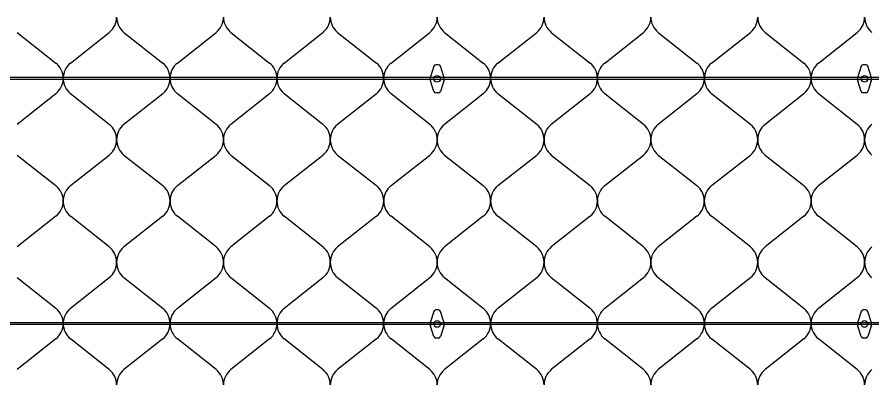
# Model space of a CAD drawing. Extents: x 638850 to 644908, y 297188 to 298900.
# Drawn here: x 641452.2 to 641505.8, y 298306 to 298329 of the extents above; entities that cross this region are included whole.
import ezdxf

# ---------------------------------------------------------------- set-up
doc = ezdxf.new("R2010")
doc.units = 0
for name, color, linetype in [('2', 7, 'Continuous'), ('5', 7, 'Continuous'), ('8', 7, 'Continuous')]:
    doc.layers.add(name, color=color, linetype=linetype)

msp = doc.modelspace()

# ---------------------------------------------------------------- linework, layer by layer
at = {"layer": '2'}
for p, q in [((641452.166, 298328.039), (641454.598, 298326.121)), ((641455.515, 298326.121), (641457.947, 298328.039)), ((641458.864, 298328.039), (641461.297, 298326.121)), ((641462.213, 298326.121), (641464.645, 298328.039)), ((641465.563, 298328.039), (641467.995, 298326.121)), ((641468.911, 298326.121), (641471.343, 298328.039)), ((641472.261, 298328.039), (641474.693, 298326.121)), ((641475.609, 298326.121), (641478.042, 298328.039)), ((641478.959, 298328.039), (641481.391, 298326.121)), ((641482.308, 298326.121), (641484.74, 298328.039)), ((641485.657, 298328.039), (641488.09, 298326.121)), ((641489.006, 298326.121), (641491.438, 298328.039)), ((641492.356, 298328.039), (641494.788, 298326.121)), ((641495.704, 298326.121), (641498.136, 298328.039)), ((641499.054, 298328.039), (641501.486, 298326.121)), ((641502.405, 298326.121), (641504.837, 298328.039)), ((641454.598, 298324.201), (641452.166, 298322.282)), ((641457.947, 298322.282), (641455.515, 298324.201)), ((641461.297, 298324.201), (641458.864, 298322.282)), ((641464.645, 298322.282), (641462.213, 298324.201)), ((641467.995, 298324.201), (641465.563, 298322.282)), ((641471.343, 298322.282), (641468.911, 298324.201)), ((641474.693, 298324.201), (641472.261, 298322.282)), ((641478.042, 298322.282), (641475.609, 298324.201)), ((641481.391, 298324.201), (641478.959, 298322.282)), ((641484.74, 298322.282), (641482.308, 298324.201)), ((641488.09, 298324.201), (641485.657, 298322.282)), ((641491.438, 298322.282), (641489.006, 298324.201)), ((641494.788, 298324.201), (641492.356, 298322.282)), ((641498.136, 298322.282), (641495.704, 298324.201)), ((641501.486, 298324.201), (641499.054, 298322.282)), ((641504.837, 298322.282), (641502.405, 298324.201)), ((641452.166, 298320.362), (641454.598, 298318.444)), ((641455.515, 298318.444), (641457.947, 298320.362)), ((641458.864, 298320.362), (641461.297, 298318.444)), ((641462.213, 298318.444), (641464.645, 298320.362)), ((641465.563, 298320.362), (641467.995, 298318.444)), ((641468.911, 298318.444), (641471.343, 298320.362)), ((641472.261, 298320.362), (641474.693, 298318.444)), ((641475.609, 298318.444), (641478.042, 298320.362)), ((641478.959, 298320.362), (641481.391, 298318.444)), ((641482.308, 298318.444), (641484.74, 298320.362)), ((641485.657, 298320.362), (641488.09, 298318.444)), ((641489.006, 298318.444), (641491.438, 298320.362)), ((641492.356, 298320.362), (641494.788, 298318.444)), ((641495.704, 298318.444), (641498.136, 298320.362)), ((641499.054, 298320.362), (641501.486, 298318.444)), ((641502.405, 298318.444), (641504.837, 298320.362)), ((641454.598, 298316.524), (641452.166, 298314.605)), ((641457.947, 298314.605), (641455.515, 298316.524)), ((641461.297, 298316.524), (641458.864, 298314.605)), ((641464.645, 298314.605), (641462.213, 298316.524)), ((641467.995, 298316.524), (641465.563, 298314.605)), ((641471.343, 298314.605), (641468.911, 298316.524)), ((641474.693, 298316.524), (641472.261, 298314.605)), ((641478.042, 298314.605), (641475.609, 298316.524)), ((641481.391, 298316.524), (641478.959, 298314.605)), ((641484.74, 298314.605), (641482.308, 298316.524)), ((641488.09, 298316.524), (641485.657, 298314.605)), ((641491.438, 298314.605), (641489.006, 298316.524)), ((641494.788, 298316.524), (641492.356, 298314.605)), ((641498.136, 298314.605), (641495.704, 298316.524)), ((641501.486, 298316.524), (641499.054, 298314.605)), ((641504.837, 298314.605), (641502.405, 298316.524)), ((641452.166, 298312.685), (641454.598, 298310.767)), ((641455.515, 298310.767), (641457.947, 298312.685)), ((641458.864, 298312.685), (641461.297, 298310.767)), ((641462.213, 298310.767), (641464.645, 298312.685)), ((641465.563, 298312.685), (641467.995, 298310.767)), ((641468.911, 298310.767), (641471.343, 298312.685)), ((641472.261, 298312.685), (641474.693, 298310.767)), ((641475.609, 298310.767), (641478.042, 298312.685)), ((641478.959, 298312.685), (641481.391, 298310.767)), ((641482.308, 298310.767), (641484.74, 298312.685)), ((641485.657, 298312.685), (641488.09, 298310.767)), ((641489.006, 298310.767), (641491.438, 298312.685)), ((641492.356, 298312.685), (641494.788, 298310.767)), ((641495.704, 298310.767), (641498.136, 298312.685)), ((641499.054, 298312.685), (641501.486, 298310.767)), ((641502.405, 298310.767), (641504.837, 298312.685)), ((641454.598, 298308.847), (641452.166, 298306.928)), ((641457.947, 298306.928), (641455.515, 298308.847)), ((641461.297, 298308.847), (641458.864, 298306.928)), ((641464.645, 298306.928), (641462.213, 298308.847)), ((641467.995, 298308.847), (641465.563, 298306.928)), ((641471.343, 298306.928), (641468.911, 298308.847)), ((641474.693, 298308.847), (641472.261, 298306.928)), ((641478.042, 298306.928), (641475.609, 298308.847)), ((641481.391, 298308.847), (641478.959, 298306.928)), ((641484.74, 298306.928), (641482.308, 298308.847)), ((641488.09, 298308.847), (641485.657, 298306.928)), ((641491.438, 298306.928), (641489.006, 298308.847)), ((641494.788, 298308.847), (641492.356, 298306.928)), ((641498.136, 298306.928), (641495.704, 298308.847)), ((641501.486, 298308.847), (641499.054, 298306.928)), ((641504.837, 298306.928), (641502.405, 298308.847))]:
    msp.add_line(p, q, dxfattribs=at)
for centre, start, end in [((641457.171, 298328.999), 308.9482, 0), ((641459.64, 298328.999), 180, 231.0518), ((641463.869, 298328.999), 308.9482, 0), ((641466.339, 298328.999), 180, 231.0518), ((641470.567, 298328.999), 308.9482, 0), ((641473.037, 298328.999), 180, 231.0518), ((641477.266, 298328.999), 308.9482, 0), ((641479.735, 298328.999), 180, 231.0518), ((641483.964, 298328.999), 308.9482, 0), ((641486.433, 298328.999), 180, 231.0518), ((641490.662, 298328.999), 308.9482, 0), ((641493.132, 298328.999), 180, 231.0518), ((641497.36, 298328.999), 308.9482, 0), ((641499.83, 298328.999), 180, 231.0518), ((641504.061, 298328.999), 308.9482, 0), ((641506.53, 298328.999), 180, 231.0518), ((641453.822, 298325.161), 0, 51.0518), ((641456.291, 298325.161), 128.9482, 180), ((641460.52, 298325.161), 0, 51.0518), ((641462.989, 298325.161), 128.9482, 180), ((641467.218, 298325.161), 0, 51.0518), ((641469.688, 298325.161), 128.9482, 180), ((641473.917, 298325.161), 0, 51.0518), ((641476.386, 298325.161), 128.9482, 180), ((641480.615, 298325.161), 0, 51.0518), ((641483.084, 298325.161), 128.9482, 180), ((641487.313, 298325.161), 0, 51.0518), ((641489.782, 298325.161), 128.9482, 180), ((641494.011, 298325.161), 0, 51.0518), ((641496.481, 298325.161), 128.9482, 180), ((641500.71, 298325.161), 0, 51.0518), ((641503.181, 298325.161), 128.9482, 180), ((641453.822, 298325.161), 308.9482, 0), ((641456.291, 298325.161), 180, 231.0518), ((641460.52, 298325.161), 308.9482, 0), ((641462.989, 298325.161), 180, 231.0518), ((641467.218, 298325.161), 308.9482, 0), ((641469.688, 298325.161), 180, 231.0518), ((641473.917, 298325.161), 308.9482, 0), ((641476.386, 298325.161), 180, 231.0518), ((641480.615, 298325.161), 308.9482, 0), ((641483.084, 298325.161), 180, 231.0518), ((641487.313, 298325.161), 308.9482, 0), ((641489.782, 298325.161), 180, 231.0518), ((641494.011, 298325.161), 308.9482, 0), ((641496.481, 298325.161), 180, 231.0518), ((641500.71, 298325.161), 308.9482, 0), ((641503.181, 298325.161), 180, 231.0518), ((641457.171, 298321.322), 0, 51.0518), ((641459.64, 298321.322), 128.9482, 180), ((641463.869, 298321.322), 0, 51.0518), ((641466.339, 298321.322), 128.9482, 180), ((641470.567, 298321.322), 0, 51.0518), ((641473.037, 298321.322), 128.9482, 180), ((641477.266, 298321.322), 0, 51.0518), ((641479.735, 298321.322), 128.9482, 180), ((641483.964, 298321.322), 0, 51.0518), ((641486.433, 298321.322), 128.9482, 180), ((641490.662, 298321.322), 0, 51.0518), ((641493.132, 298321.322), 128.9482, 180), ((641497.36, 298321.322), 0, 51.0518), ((641499.83, 298321.322), 128.9482, 180), ((641504.061, 298321.322), 0, 51.0518), ((641506.53, 298321.322), 128.9482, 180), ((641457.171, 298321.322), 308.9482, 0), ((641459.64, 298321.322), 180, 231.0518), ((641463.869, 298321.322), 308.9482, 0), ((641466.339, 298321.322), 180, 231.0518), ((641470.567, 298321.322), 308.9482, 0), ((641473.037, 298321.322), 180, 231.0518), ((641477.266, 298321.322), 308.9482, 0), ((641479.735, 298321.322), 180, 231.0518), ((641483.964, 298321.322), 308.9482, 0), ((641486.433, 298321.322), 180, 231.0518), ((641490.662, 298321.322), 308.9482, 0), ((641493.132, 298321.322), 180, 231.0518), ((641497.36, 298321.322), 308.9482, 0), ((641499.83, 298321.322), 180, 231.0518), ((641504.061, 298321.322), 308.9482, 0), ((641506.53, 298321.322), 180, 231.0518), ((641453.822, 298317.484), 0, 51.0518), ((641456.291, 298317.484), 128.9482, 180), ((641460.52, 298317.484), 0, 51.0518), ((641462.989, 298317.484), 128.9482, 180), ((641467.218, 298317.484), 0, 51.0518), ((641469.688, 298317.484), 128.9482, 180), ((641473.917, 298317.484), 0, 51.0518), ((641476.386, 298317.484), 128.9482, 180), ((641480.615, 298317.484), 0, 51.0518), ((641483.084, 298317.484), 128.9482, 180), ((641487.313, 298317.484), 0, 51.0518), ((641489.782, 298317.484), 128.9482, 180), ((641494.011, 298317.484), 0, 51.0518), ((641496.481, 298317.484), 128.9482, 180), ((641500.71, 298317.484), 0, 51.0518), ((641503.181, 298317.484), 128.9482, 180), ((641453.822, 298317.484), 308.9482, 0), ((641456.291, 298317.484), 180, 231.0518), ((641460.52, 298317.484), 308.9482, 0), ((641462.989, 298317.484), 180, 231.0518), ((641467.218, 298317.484), 308.9482, 0), ((641469.688, 298317.484), 180, 231.0518), ((641473.917, 298317.484), 308.9482, 0), ((641476.386, 298317.484), 180, 231.0518), ((641480.615, 298317.484), 308.9482, 0), ((641483.084, 298317.484), 180, 231.0518), ((641487.313, 298317.484), 308.9482, 0), ((641489.782, 298317.484), 180, 231.0518), ((641494.011, 298317.484), 308.9482, 0), ((641496.481, 298317.484), 180, 231.0518), ((641500.71, 298317.484), 308.9482, 0), ((641503.181, 298317.484), 180, 231.0518), ((641457.171, 298313.645), 0, 51.0518), ((641459.64, 298313.645), 128.9482, 180), ((641463.869, 298313.645), 0, 51.0518), ((641466.339, 298313.645), 128.9482, 180), ((641470.567, 298313.645), 0, 51.0518), ((641473.037, 298313.645), 128.9482, 180), ((641477.266, 298313.645), 0, 51.0518), ((641479.735, 298313.645), 128.9482, 180), ((641483.964, 298313.645), 0, 51.0518), ((641486.433, 298313.645), 128.9482, 180), ((641490.662, 298313.645), 0, 51.0518), ((641493.132, 298313.645), 128.9482, 180), ((641497.36, 298313.645), 0, 51.0518), ((641499.83, 298313.645), 128.9482, 180), ((641504.061, 298313.645), 0, 51.0518), ((641506.53, 298313.645), 128.9482, 180), ((641457.171, 298313.645), 308.9482, 0), ((641459.64, 298313.645), 180, 231.0518), ((641463.869, 298313.645), 308.9482, 0), ((641466.339, 298313.645), 180, 231.0518), ((641470.567, 298313.645), 308.9482, 0), ((641473.037, 298313.645), 180, 231.0518), ((641477.266, 298313.645), 308.9482, 0), ((641479.735, 298313.645), 180, 231.0518), ((641483.964, 298313.645), 308.9482, 0), ((641486.433, 298313.645), 180, 231.0518), ((641490.662, 298313.645), 308.9482, 0), ((641493.132, 298313.645), 180, 231.0518), ((641497.36, 298313.645), 308.9482, 0), ((641499.83, 298313.645), 180, 231.0518), ((641504.061, 298313.645), 308.9482, 0), ((641506.53, 298313.645), 180, 231.0518), ((641453.822, 298309.807), 0, 51.0518), ((641456.291, 298309.807), 128.9482, 180), ((641460.52, 298309.807), 0, 51.0518), ((641462.989, 298309.807), 128.9482, 180), ((641467.218, 298309.807), 0, 51.0518), ((641469.688, 298309.807), 128.9482, 180), ((641473.917, 298309.807), 0, 51.0518), ((641476.386, 298309.807), 128.9482, 180), ((641480.615, 298309.807), 0, 51.0518), ((641483.084, 298309.807), 128.9482, 180), ((641487.313, 298309.807), 0, 51.0518), ((641489.782, 298309.807), 128.9482, 180), ((641494.011, 298309.807), 0, 51.0518), ((641496.481, 298309.807), 128.9482, 180), ((641500.71, 298309.807), 0, 51.0518), ((641503.181, 298309.807), 128.9482, 180), ((641453.822, 298309.807), 308.9482, 0), ((641456.291, 298309.807), 180, 231.0518), ((641460.52, 298309.807), 308.9482, 0), ((641462.989, 298309.807), 180, 231.0518), ((641467.218, 298309.807), 308.9482, 0), ((641469.688, 298309.807), 180, 231.0518), ((641473.917, 298309.807), 308.9482, 0), ((641476.386, 298309.807), 180, 231.0518), ((641480.615, 298309.807), 308.9482, 0), ((641483.084, 298309.807), 180, 231.0518), ((641487.313, 298309.807), 308.9482, 0), ((641489.782, 298309.807), 180, 231.0518), ((641494.011, 298309.807), 308.9482, 0), ((641496.481, 298309.807), 180, 231.0518), ((641500.71, 298309.807), 308.9482, 0), ((641503.181, 298309.807), 180, 231.0518), ((641457.171, 298305.968), 0, 51.0518), ((641459.64, 298305.968), 128.9482, 180), ((641463.869, 298305.968), 0, 51.0518), ((641466.339, 298305.968), 128.9482, 180), ((641470.567, 298305.968), 0, 51.0518), ((641473.037, 298305.968), 128.9482, 180), ((641477.266, 298305.968), 0, 51.0518), ((641479.735, 298305.968), 128.9482, 180), ((641483.964, 298305.968), 0, 51.0518), ((641486.433, 298305.968), 128.9482, 180), ((641490.662, 298305.968), 0, 51.0518), ((641493.132, 298305.968), 128.9482, 180), ((641497.36, 298305.968), 0, 51.0518), ((641499.83, 298305.968), 128.9482, 180), ((641504.061, 298305.968), 0, 51.0518), ((641506.53, 298305.968), 128.9482, 180)]:
    msp.add_arc(centre, 1.235, start, end, dxfattribs=at)
at = {"layer": '5'}
for points in [[(641339.533, 298325.23), (641564.457, 298325.23), (641564.457, 298325.095), (641339.533, 298325.095)], [(641339.533, 298309.875), (641564.457, 298309.875), (641564.457, 298309.74), (641339.533, 298309.74)]]:
    msp.add_lwpolyline(points, close=True, dxfattribs=at)
at = {"layer": '8'}
for p, q in [((641478.285, 298325.92), (641478.077, 298325.269)), ((641478.58, 298326.014), (641478.412, 298326.014)), ((641478.914, 298325.269), (641478.706, 298325.92)), ((641505.08, 298325.92), (641504.873, 298325.269)), ((641505.375, 298326.014), (641505.207, 298326.014)), ((641505.71, 298325.269), (641505.502, 298325.92)), ((641478.285, 298324.348), (641478.077, 298324.999)), ((641478.914, 298324.999), (641478.706, 298324.348)), ((641505.08, 298324.348), (641504.873, 298324.999)), ((641505.71, 298324.999), (641505.502, 298324.348)), ((641478.58, 298324.254), (641478.412, 298324.254)), ((641505.375, 298324.254), (641505.207, 298324.254)), ((641478.285, 298310.568), (641478.077, 298309.917)), ((641478.58, 298310.662), (641478.412, 298310.662)), ((641478.914, 298309.917), (641478.706, 298310.568)), ((641505.08, 298310.568), (641504.873, 298309.917)), ((641505.375, 298310.662), (641505.207, 298310.662)), ((641505.71, 298309.917), (641505.502, 298310.568)), ((641478.285, 298308.996), (641478.077, 298309.647)), ((641478.914, 298309.647), (641478.706, 298308.996)), ((641505.08, 298308.996), (641504.873, 298309.647)), ((641505.71, 298309.647), (641505.502, 298308.996)), ((641478.58, 298308.902), (641478.412, 298308.902)), ((641505.375, 298308.902), (641505.207, 298308.902))]:
    msp.add_line(p, q, dxfattribs=at)
for centre in [(641478.496, 298325.134), (641505.291, 298325.134), (641478.496, 298309.782), (641505.291, 298309.782)]:
    msp.add_circle(centre, 0.209, dxfattribs=at)
for centre, radius, start, end in [((641478.413, 298325.879), 0.135, 89.9999, 162.298), ((641478.578, 298325.879), 0.135, 17.702, 90), ((641505.209, 298325.879), 0.135, 89.9999, 162.298), ((641505.373, 298325.879), 0.135, 17.702, 90), ((641478.496, 298325.134), 0.44, 162.2974, 197.7022), ((641478.496, 298325.134), 0.44, 342.2975, 17.7021), ((641505.291, 298325.134), 0.44, 162.2974, 197.7022), ((641505.291, 298325.134), 0.44, 342.2975, 17.7021), ((641478.413, 298324.388), 0.135, 197.7019, 270), ((641478.578, 298324.388), 0.135, 270, 342.2979), ((641505.209, 298324.388), 0.135, 197.7019, 270), ((641505.373, 298324.388), 0.135, 270, 342.2979), ((641478.413, 298310.527), 0.135, 89.9999, 162.298), ((641478.578, 298310.527), 0.135, 17.702, 90), ((641505.209, 298310.527), 0.135, 89.9999, 162.298), ((641505.373, 298310.527), 0.135, 17.702, 90), ((641478.496, 298309.782), 0.44, 162.2974, 197.7022), ((641478.496, 298309.782), 0.44, 342.2975, 17.7021), ((641505.291, 298309.782), 0.44, 162.2974, 197.7022), ((641505.291, 298309.782), 0.44, 342.2975, 17.7021), ((641478.413, 298309.037), 0.135, 197.7019, 270), ((641478.578, 298309.037), 0.135, 270, 342.2979), ((641505.209, 298309.037), 0.135, 197.7019, 270), ((641505.373, 298309.037), 0.135, 270, 342.2979)]:
    msp.add_arc(centre, radius, start, end, dxfattribs=at)

doc.saveas('drawing.dxf')
